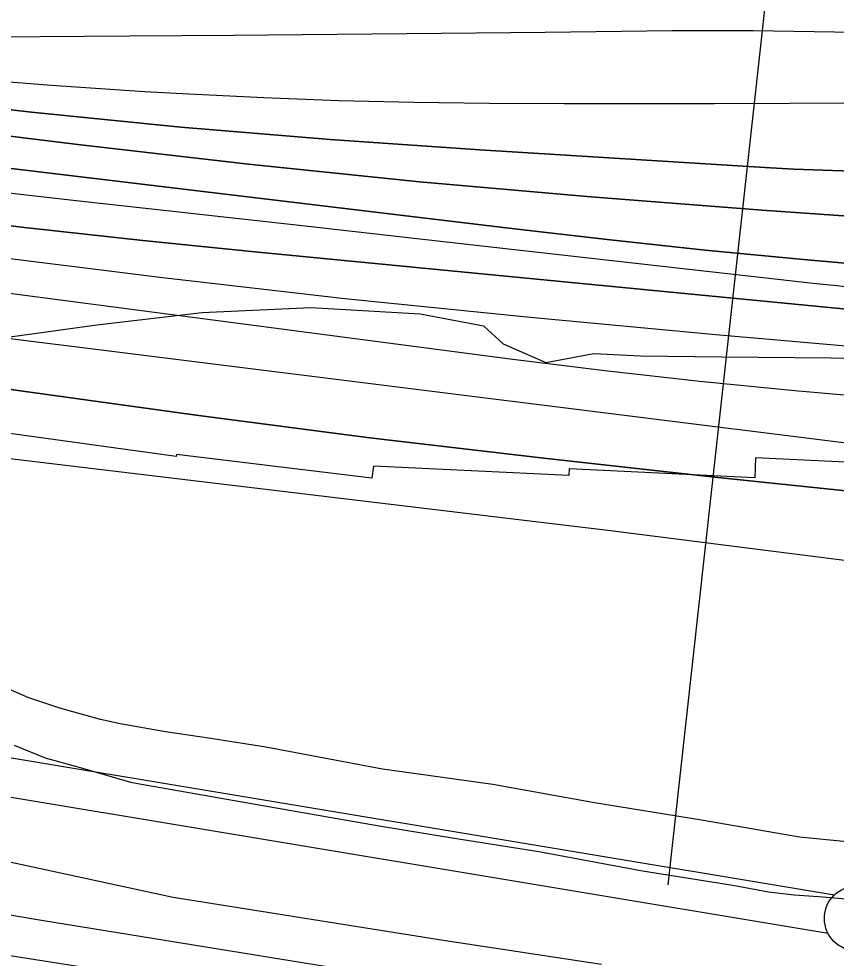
# Model space of a CAD drawing. Extents: x 3535183 to 3573198, y 534952 to 560562.
# Drawn here: x 3562347 to 3562975, y 543150 to 543872 of the extents above; entities that cross this region are included whole.
import ezdxf

# ---------------------------------------------------------------- set-up
doc = ezdxf.new("R2010")
doc.units = 0
for name, color, linetype in [('V-FLOD-BASE', 7, 'Continuous'), ('V-LEVE-TOET', 7, 'Continuous'), ('V-RIVR-EDGE', 7, 'Continuous'), ('V-RIVR-RANG', 7, 'Continuous'), ('V-ROAD-CNTR', 7, 'Continuous'), ('V-RRAP-RVMT', 7, 'Continuous'), ('V-SITE-OTLN', 7, 'Continuous'), ('V-SURV-LINE', 7, 'Continuous'), ('V-TOPO-DPTH', 7, 'Continuous'), ('V-TOPO-MAJR', 7, 'Continuous'), ('V-TOPO-MINR', 7, 'Continuous'), ('V-TOPO-WATR', 7, 'Continuous')]:
    doc.layers.add(name, color=color, linetype=linetype)

msp = doc.modelspace()

# ---------------------------------------------------------------- linework, layer by layer
at = {"layer": 'V-FLOD-BASE'}
msp.add_lwpolyline([(3562343.3, 543313.96), (3562367.13, 543304.21), (3562395.7, 543296.37), (3562432.48, 543285.67), (3562441.1, 543283.98), (3562554.74, 543264.01), (3562623.71, 543252.09), (3562678.19, 543243.11), (3562746.39, 543232.38), (3562825.92, 543217.58), (3562895.37, 543206.36), (3562922.57, 543201.44), (3562942.33, 543198.98), (3562961.09, 543197.71), (3562994.75, 543195.06)], dxfattribs=at)
at = {"layer": 'V-LEVE-TOET'}
for points in [[(3562995.82, 543238.41), (3562946.46, 543243.39), (3562871.32, 543256.55), (3562789.12, 543269.81), (3562710.85, 543283.79), (3562626.27, 543295.51), (3562536.67, 543312.4), (3562494.39, 543319.24), (3562459.55, 543324.41), (3562424.72, 543330.37), (3562409.46, 543333.71), (3562378.2, 543342.36), (3562354.38, 543350.53), (3562337.21, 543357.81)], [(3562794.38, 543145.45), (3562674.49, 543163.59), (3562465.4, 543197.1), (3562325.19, 543227.33)]]:
    msp.add_lwpolyline(points, dxfattribs=at)
at = {"layer": 'V-RIVR-EDGE'}
for points in [[(3562334.57, 543627.04), (3562406.64, 543637.06), (3562487.71, 543646.47), (3562571.16, 543650.46)], [(3562571.16, 543650.46), (3562655.19, 543645.45), (3562703.8, 543636.33), (3562718.77, 543622.48), (3562751.75, 543607.99), (3562788.39, 543615.11), (3562824.41, 543613.22), (3562886.84, 543612.46), (3562970.88, 543611.65), (3563000.3, 543610.98)]]:
    msp.add_lwpolyline(points, dxfattribs=at)
at = {"layer": 'V-RIVR-RANG'}
msp.add_line((3562845.64, 543206.65), (3562953.36, 544181.72), dxfattribs=at)
at = {"layer": 'V-ROAD-CNTR'}
for points in [[(3561083.42, 543392.2), (3561725.54, 543287.27), (3562364.16, 543179.51)], [(3562364.16, 543179.51), (3562681.6, 543128.04), (3562804.9, 543110.81)]]:
    msp.add_lwpolyline(points, dxfattribs=at)
at = {"layer": 'V-RRAP-RVMT'}
msp.add_lwpolyline([(3563750.98, 543638.68), (3563631.93, 543642.26), (3563475.55, 543647), (3563477.58, 543717.54), (3563358.84, 543721.08), (3563358.67, 543715.73), (3563204.2, 543720.37), (3563195.99, 543549.05), (3563057.25, 543555.76), (3563055.98, 543527.94), (3562912.81, 543534.72), (3562912.09, 543519.57), (3562769.58, 543526.34), (3562769.32, 543521.16), (3562619.17, 543528.31), (3562618.04, 543519.33), (3562467.92, 543537.51), (3562467.68, 543535.83), (3562311.84, 543557.47)], dxfattribs=at)
at = {"layer": 'V-SITE-OTLN'}
msp.add_line((3562207.13, 543173.45), (3562502.63, 543126.98), dxfattribs=at)
at = {"layer": 'V-SURV-LINE'}
for points in [[(3560965.8, 543533.26), (3562973.39, 543199.05)], [(3562968.47, 543169.46), (3560960.88, 543503.66)]]:
    msp.add_lwpolyline(points, dxfattribs=at)
msp.add_circle((3562990.63, 543180.97), 25, dxfattribs=at)
at = {"layer": 'V-TOPO-DPTH'}
for points in [[(3562076.86, 543814.38), (3562392.13, 543775.64), (3562523.34, 543760.57), (3562654.68, 543746.88), (3562786.22, 543735.28), (3562917.9, 543725.07), (3563163.82, 543707.94), (3563172.64, 543707.39), (3563181.46, 543706.92), (3563190.28, 543706.57), (3563199.11, 543706.31), (3563258.51, 543704.92), (3563297.04, 543704.21), (3563335.57, 543703.74), (3563374.11, 543703.64), (3563412.65, 543703.78), (3563652.1, 543705.82), (3563712.37, 543706.36), (3563772.64, 543706.94)], [(3563772.64, 543706.94), (3563712.37, 543706.36), (3563652.1, 543705.82), (3563412.65, 543703.78), (3563374.11, 543703.64), (3563335.57, 543703.74), (3563297.04, 543704.21), (3563258.51, 543704.92), (3563199.11, 543706.31), (3563190.28, 543706.57), (3563181.46, 543706.92), (3563172.64, 543707.39), (3563163.82, 543707.94), (3562917.9, 543725.07), (3562786.22, 543735.28), (3562654.68, 543746.88), (3562523.34, 543760.57), (3562392.13, 543775.64), (3562076.86, 543814.38)], [(3562242.06, 543813.39), (3562356.53, 543800.48), (3562471.13, 543788.94), (3562585.91, 543779.48), (3562700.82, 543771.39), (3562919.97, 543757.97), (3562942.26, 543756.76), (3562964.55, 543755.77), (3562986.85, 543755.1), (3563009.16, 543754.65), (3563031.48, 543754.42), (3563053.79, 543754.28), (3563076.11, 543754.28), (3563098.43, 543754.37), (3563157.07, 543754.79), (3563172.61, 543754.89), (3563188.15, 543754.99), (3563203.69, 543755.08), (3563219.23, 543755.17), (3563449.03, 543756.35), (3563559.46, 543756.91), (3563669.89, 543757.47), (3563780.32, 543758.01)], [(3563780.32, 543758.01), (3563669.89, 543757.47), (3563559.46, 543756.91), (3563449.03, 543756.35), (3563219.23, 543755.17), (3563203.69, 543755.08), (3563188.15, 543754.99), (3563172.61, 543754.89), (3563157.07, 543754.79), (3563098.43, 543754.37), (3563076.11, 543754.28), (3563053.79, 543754.28), (3563031.48, 543754.42), (3563009.16, 543754.65), (3562986.85, 543755.1), (3562964.55, 543755.77), (3562942.26, 543756.76), (3562919.97, 543757.97), (3562700.82, 543771.39), (3562585.91, 543779.48), (3562471.13, 543788.94), (3562356.53, 543800.48), (3562242.06, 543813.39)], [(3562080.35, 543788.52), (3562723.33, 543711.19), (3562798.64, 543702.56), (3562874.01, 543694.49), (3562949.46, 543687.25), (3563024.97, 543680.58), (3563119.58, 543672.74), (3563147.84, 543670.61), (3563176.12, 543668.74), (3563204.42, 543667.28), (3563232.74, 543666.09), (3563538.25, 543655.42), (3563631.89, 543652.78), (3563725.53, 543650.96), (3563819.2, 543650.38)], [(3563819.2, 543650.38), (3563725.53, 543650.96), (3563631.89, 543652.78), (3563538.25, 543655.42), (3563232.74, 543666.09), (3563204.42, 543667.28), (3563176.12, 543668.74), (3563147.84, 543670.61), (3563119.58, 543672.74), (3563024.97, 543680.58), (3562949.46, 543687.25), (3562874.01, 543694.49), (3562798.64, 543702.56), (3562723.33, 543711.19), (3562080.35, 543788.52)], [(3564086.4, 543588.95), (3563633.29, 543609.05), (3563556.21, 543612.5), (3563479.14, 543616), (3563402.07, 543619.57), (3563325, 543623.19), (3563190.16, 543629.59), (3563180.51, 543630.1), (3563170.87, 543630.69), (3563161.24, 543631.39), (3563151.61, 543632.17), (3563141.99, 543633.02), (3563132.37, 543633.92), (3563122.76, 543634.87), (3563113.15, 543635.86), (3563085.96, 543638.73), (3563062.76, 543641.15), (3563039.55, 543643.53), (3563016.34, 543645.85), (3562993.12, 543648.13), (3562530.67, 543692.94), (3562442.08, 543701.94), (3562353.56, 543711.48), (3562265.12, 543721.84)], [(3564086.4, 543588.95), (3563633.29, 543609.05), (3563556.21, 543612.5), (3563479.14, 543616), (3563402.07, 543619.57), (3563325, 543623.19), (3563190.16, 543629.59), (3563180.51, 543630.1), (3563170.87, 543630.69), (3563161.24, 543631.39), (3563151.61, 543632.17), (3563141.99, 543633.02), (3563132.37, 543633.92), (3563122.76, 543634.87), (3563113.15, 543635.86), (3563085.96, 543638.73), (3563062.76, 543641.15), (3563039.55, 543643.53), (3563016.34, 543645.85), (3562993.12, 543648.13), (3562530.67, 543692.94), (3562442.08, 543701.94), (3562353.56, 543711.48), (3562265.12, 543721.84)], [(3562075.97, 543695.85), (3562724.2, 543610.88), (3562797.01, 543601.9), (3562869.89, 543593.66), (3562942.89, 543586.54), (3563015.97, 543580.15), (3563105.21, 543573.04), (3563133.74, 543571.02), (3563162.29, 543569.32), (3563190.86, 543568.12), (3563219.45, 543567.25), (3563436.72, 543562.53), (3563545.78, 543560.14), (3563654.84, 543557.71), (3563763.89, 543555.24), (3563872.95, 543552.74)], [(3562075.97, 543695.85), (3562724.2, 543610.88), (3562797.01, 543601.9), (3562869.89, 543593.66), (3562942.89, 543586.54), (3563015.97, 543580.15), (3563105.21, 543573.04), (3563133.74, 543571.02), (3563162.29, 543569.32), (3563190.86, 543568.12), (3563219.45, 543567.25), (3563436.72, 543562.53), (3563545.78, 543560.14), (3563654.84, 543557.71), (3563763.89, 543555.24), (3563872.95, 543552.74)], [(3564012.28, 543470.24), (3563643.66, 543477.83), (3563561.64, 543479.67), (3563479.63, 543481.7), (3563397.62, 543484.04), (3563315.61, 543486.57), (3563186.11, 543490.81), (3563168.87, 543491.55), (3563151.66, 543492.55), (3563134.46, 543493.9), (3563117.29, 543495.51), (3562883.89, 543519.79), (3562750.13, 543534.52), (3562616.5, 543550.32), (3562483.07, 543567.71), (3562349.77, 543586.17), (3562034.03, 543631.81)]]:
    msp.add_lwpolyline(points, dxfattribs=at)
at = {"layer": 'V-TOPO-MAJR'}
msp.add_lwpolyline([(3562300.55, 543826.86), (3562371.89, 543821.16), (3562443.3, 543816.38), (3562477.29, 543814.43), (3562534.96, 543811.59), (3562592.64, 543809.36), (3562650.35, 543808.04), (3562708.08, 543807.34), (3562765.82, 543807.17), (3562823.56, 543807.09), (3562881.31, 543807.15), (3562939.05, 543807.29), (3563140.15, 543808.05), (3563167.85, 543808.13), (3563195.55, 543808.19), (3563223.24, 543808.2), (3563250.94, 543808.19), (3563278.64, 543808.13), (3563306.34, 543808.04), (3563334.04, 543807.9), (3563361.73, 543807.72), (3563736.27, 543805.02), (3563791.62, 543804.63)], dxfattribs=at)
at = {"layer": 'V-TOPO-MINR'}
for points in [[(3562293.5, 543858.18), (3562431.7, 543859.07), (3562511.59, 543859.64), (3562591.47, 543860.3), (3562671.35, 543861.08), (3562751.23, 543861.94), (3562848.69, 543863.07), (3562879.84, 543863.25), (3562910.99, 543863.19), (3562942.13, 543862.78), (3562973.27, 543862.12), (3563004.41, 543861.19), (3563035.54, 543860.14), (3563066.67, 543858.89), (3563097.79, 543857.52), (3563131.43, 543855.93), (3563166.58, 543854.46), (3563201.73, 543853.22), (3563236.89, 543852.33), (3563272.06, 543851.69), (3563588.01, 543847.48), (3563676.92, 543846.57), (3563765.84, 543846.03), (3563854.76, 543846.03)], [(3562076.86, 543814.38), (3562392.13, 543775.64), (3562523.34, 543760.57), (3562654.68, 543746.88), (3562786.22, 543735.28), (3562917.9, 543725.07), (3563163.82, 543707.94), (3563172.64, 543707.39), (3563181.46, 543706.92), (3563190.28, 543706.57), (3563199.11, 543706.31), (3563258.51, 543704.92), (3563297.04, 543704.21), (3563335.57, 543703.74), (3563374.11, 543703.64), (3563412.65, 543703.78), (3563652.1, 543705.82), (3563712.37, 543706.36), (3563772.64, 543706.94)], [(3562242.06, 543813.39), (3562356.53, 543800.48), (3562471.13, 543788.94), (3562585.91, 543779.48), (3562700.82, 543771.39), (3562919.97, 543757.97), (3562942.26, 543756.76), (3562964.55, 543755.77), (3562986.85, 543755.1), (3563009.16, 543754.65), (3563031.48, 543754.42), (3563053.79, 543754.28), (3563076.11, 543754.28), (3563098.43, 543754.37), (3563157.07, 543754.79), (3563172.61, 543754.89), (3563188.15, 543754.99), (3563203.69, 543755.08), (3563219.23, 543755.17), (3563449.03, 543756.35), (3563559.46, 543756.91), (3563669.89, 543757.47), (3563780.32, 543758.01)], [(3562080.35, 543788.52), (3562723.33, 543711.19), (3562798.64, 543702.56), (3562874.01, 543694.49), (3562949.46, 543687.25), (3563024.97, 543680.58), (3563119.58, 543672.74), (3563147.84, 543670.61), (3563176.12, 543668.74), (3563204.42, 543667.28), (3563232.74, 543666.09), (3563538.25, 543655.42), (3563631.89, 543652.78), (3563725.53, 543650.96), (3563819.2, 543650.38)], [(3562302.82, 543742.49), (3562390.82, 543732.68), (3562478.82, 543722.85), (3562566.81, 543712.98), (3562654.79, 543703.08), (3562913.9, 543673.85), (3562957.1, 543669.15), (3563000.33, 543664.68), (3563043.58, 543660.55), (3563086.86, 543656.65), (3563097.99, 543655.69), (3563135.74, 543652.69), (3563173.51, 543650.01), (3563211.31, 543647.82), (3563249.14, 543645.96), (3563902.03, 543618.06)], [(3562265.12, 543721.84), (3562353.56, 543711.48), (3562442.08, 543701.94), (3562530.67, 543692.94), (3562993.12, 543648.13), (3563016.34, 543645.85), (3563039.55, 543643.53), (3563062.76, 543641.15), (3563085.96, 543638.73), (3563113.15, 543635.86), (3563122.76, 543634.87), (3563132.37, 543633.92), (3563141.99, 543633.02), (3563151.61, 543632.17), (3563161.24, 543631.39), (3563170.87, 543630.69), (3563180.51, 543630.1), (3563190.16, 543629.59), (3563325, 543623.19), (3563402.07, 543619.57), (3563479.14, 543616), (3563556.21, 543612.5), (3563633.29, 543609.05), (3564086.4, 543588.95)], [(3562313.24, 543691.42), (3562455.23, 543673.78), (3562597.36, 543657.38), (3562739.69, 543642.82), (3562882.15, 543629.5), (3563146.69, 543606.49), (3563156.99, 543605.66), (3563167.29, 543604.91), (3563177.6, 543604.29), (3563187.92, 543603.76), (3563279.11, 543599.59), (3563335.03, 543597.12), (3563390.95, 543594.77), (3563446.88, 543592.6), (3563502.82, 543590.55), (3564065.72, 543570.83)], [(3562034.03, 543631.81), (3562349.77, 543586.17), (3562483.07, 543567.71), (3562616.5, 543550.32), (3562750.13, 543534.52), (3562883.89, 543519.79), (3563117.29, 543495.51), (3563134.46, 543493.9), (3563151.66, 543492.55), (3563168.87, 543491.55), (3563186.11, 543490.81), (3563315.61, 543486.57), (3563397.62, 543484.04), (3563479.63, 543481.7), (3563561.64, 543479.67), (3563643.66, 543477.83), (3564012.28, 543470.24)], [(3562292.8, 543632.34), (3563154.62, 543524.78), (3563156.15, 543524.62), (3563156.92, 543524.55), (3563157.69, 543524.5), (3563165.69, 543524.04), (3563170.46, 543523.82), (3563175.23, 543523.67), (3563180, 543523.62), (3563184.78, 543523.64), (3563197.65, 543523.84), (3563208.86, 543523.99), (3563220.08, 543524.11), (3563231.29, 543524.19), (3563242.51, 543524.25), (3563780.5, 543525.76)], [(3562021.58, 543572.45), (3562801.3, 543479.09)], [(3562801.3, 543479.09), (3563013.46, 543452.2), (3563035.23, 543449.6), (3563057.01, 543447.21), (3563078.83, 543445.14), (3563100.67, 543443.27), (3563122.54, 543441.79), (3563144.42, 543440.62), (3563166.32, 543439.92), (3563188.23, 543439.53), (3563679.76, 543435.89), (3563746.29, 543435.21), (3563812.82, 543434.28)]]:
    msp.add_lwpolyline(points, dxfattribs=at)
at = {"layer": 'V-TOPO-WATR'}
msp.add_lwpolyline([(3562075.97, 543695.85), (3562724.2, 543610.88), (3562797.01, 543601.9), (3562869.89, 543593.66), (3562942.89, 543586.54), (3563015.97, 543580.15), (3563105.21, 543573.04), (3563133.74, 543571.02), (3563162.29, 543569.32), (3563190.86, 543568.12), (3563219.45, 543567.25), (3563436.72, 543562.53), (3563545.78, 543560.14), (3563654.84, 543557.71), (3563763.89, 543555.24), (3563872.95, 543552.74)], dxfattribs=at)

doc.saveas('drawing.dxf')
